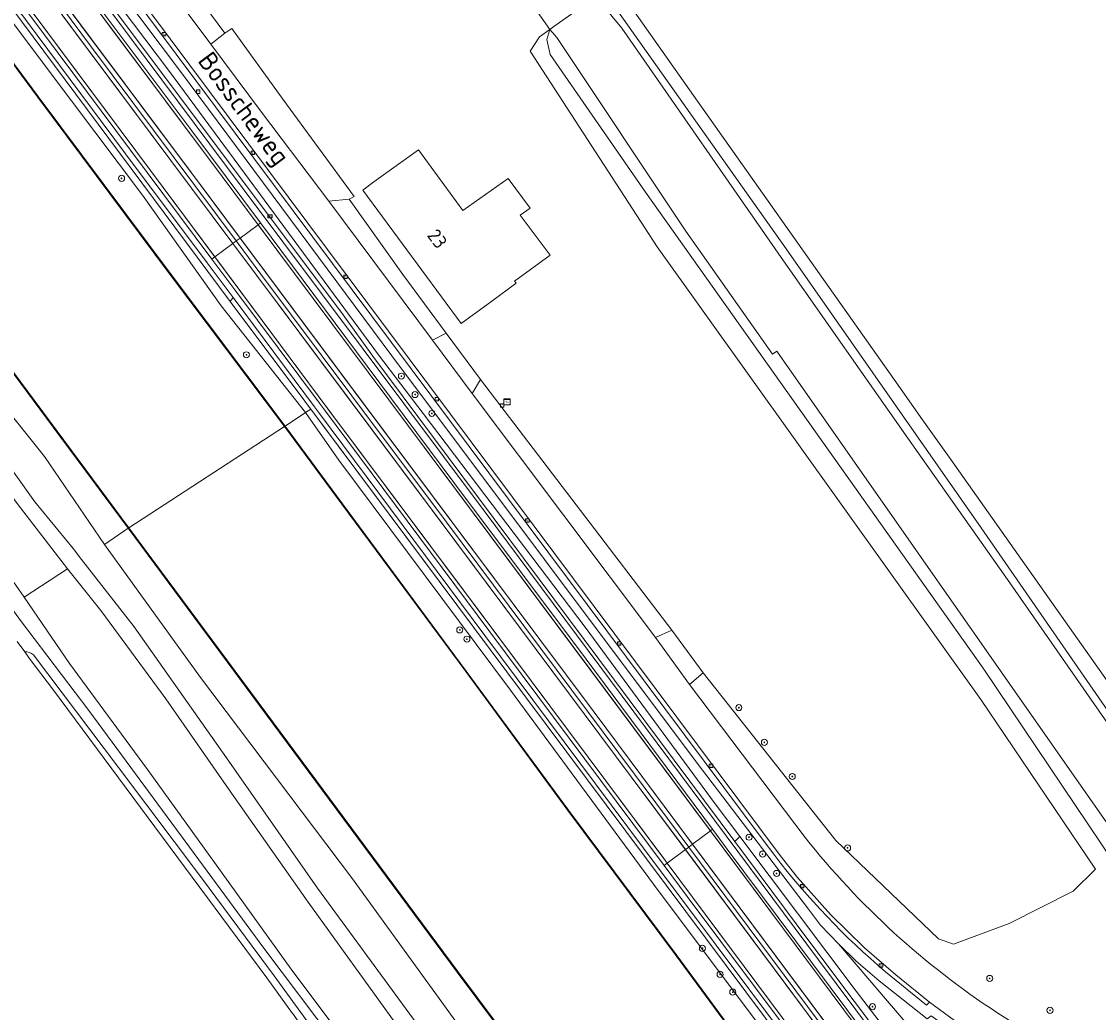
# Model space of a CAD drawing. Header units: metres. Extents: x 168032 to 180145, y 382923 to 399665.
# Tile 260 of 293: x 169829 to 169971, y 397261 to 397392. Entities that reach past the tile are written whole.
import ezdxf
from ezdxf.enums import TextEntityAlignment as Align

# ---------------------------------------------------------------- set-up
doc = ezdxf.new("R2010")
doc.units = ezdxf.units.M
doc.linetypes.add('VW-3-3_STREEP', pattern=[6, 3, -3])
doc.layers.get('0').update_dxf_attribs({"color": 8, "lineweight": 18})
for name, color, linetype, lineweight in [('B-WE-GK-BESCHOEIING-G', 8, 'GK-BESCHOEIING', 18), ('B-WE-GK-BESCHOEIING_DAMWAND-G', 8, 'GK-BESCHOEIING', 18), ('B-WE-GK-KADEMUUR-GV', 8, 'Continuous', 18), ('B-WE-GR-BEPLANTING_CULTUUR_VASTE PLANTENVAK-GV', 8, 'Continuous', 18), ('B-WE-GR-BOOM-S', 8, 'Continuous', 18), ('B-WE-GR-BOS_LOOF-GV', 8, 'Continuous', 18), ('B-WE-GR-BOUWLAND-GV', 8, 'Continuous', 18), ('B-WE-GR-GRAS-GV', 8, 'Continuous', 18), ('B-WE-GR-GROENVOORZIENING-GV', 8, 'Continuous', 18), ('B-WE-GR-HAAG-G', 8, 'GR-HAAG1', 18), ('B-WE-GW-TALUD_KRUIN-G', 8, 'Continuous', 18), ('B-WE-IE-MEUBILAIR_WEGMEUBILAIR-G', 8, 'Continuous', 18), ('B-WE-IE-MEUBILAIR_WEGMEUBILAIR_PAAL-S', 8, 'Continuous', 18), ('B-WE-IE-TERREINAFSCHEIDING_KUNSTMATIG_MUUR-GV', 8, 'Continuous', 18), ('B-WE-KW-KUNSTWERK_DEK-GV', 8, 'Continuous', 18), ('B-WE-OG-BEBOUWING-GV', 8, 'Continuous', 18), ('B-WE-OG-BEBOUWING-T18', 8, 'Continuous', 18), ('B-WE-OG-TERREIN_ERF-GV', 8, 'Continuous', 18), ('B-WE-OG-TOPOGRAFIE-T18', 8, 'Continuous', 18), ('B-WE-OG-WATER-GV', 8, 'Continuous', 18), ('B-WE-OG-WATER_RIVIER-GV', 8, 'Continuous', 18), ('B-WE-OG-WATER_SLOOT-GV', 8, 'Continuous', 18), ('B-WE-OG-WEG-GV', 8, 'Continuous', 18), ('B-WE-RI-GWA_KOLK-S', 8, 'Continuous', 18), ('B-WE-RI-GWA_RIOOLPUT-S', 8, 'Continuous', 18), ('B-WE-RI-TERREINKAST-S', 8, 'Continuous', 18), ('B-WE-VH-VERHARDING_ASFALT-GV', 8, 'Continuous', 18), ('B-WE-VH-VERHARDING_BETONSTRAATSTEEN-GV', 8, 'Continuous', 18), ('B-WE-VH-VERHARDING_FUNDERING_ZAND-GV', 8, 'Continuous', 18), ('B-WE-VH-VERHARDING_GRASBETONSTEEN-GV', 8, 'Continuous', 18), ('B-WE-VW-MARKERING_LANGS_STREEP_33-G', 8, 'VW-3-3_STREEP', 13), ('B-WE-VW-MARKERING_LANGS_STREEP_DOORGETROKKEN_3X015-G', 8, 'Continuous', 13), ('B-WE-VW-MARKERING_PICTOGRAM-G', 8, 'Continuous', 18)]:
    doc.layers.add(name, color=color, linetype=linetype, lineweight=lineweight)
doc.styles.add('NLCS-ISO', font='NLCS-ISO.ttf')
doc.styles.add('NLCS-ISO-M200-T18', font='NLCS-ISO.ttf', dxfattribs={"height": 0.36})
doc.linetypes.add('GK-BESCHOEIING', pattern='A,30,-5,[1,NLCS.SHX,S=1,R=0,X=0,Y=0],-5', length=40)
doc.linetypes.add('GR-HAAG1', pattern='A,6,[176,NLCS.SHX,S=0.125,R=0,X=0,Y=0],-2', length=8)

# ---------------------------------------------------------------- blocks, each defined once
blk = doc.blocks.new('SRI-TERREINKAST-SO')
at = {"color": 0, "linetype": 'ByBlock', "lineweight": 18}
for points in [[(-2, 2), (2, 2), (2, 1.68), (-2, 1.68)], [(-2, 1.52), (2, 1.52), (2, -2), (-2, -2)]]:
    blk.add_lwpolyline(points, close=True, dxfattribs=at)
at = {"color": 0, "linetype": 'ByBlock', "lineweight": 18, "style": 'NLCS-ISO'}
blk.add_text('rio', height=1.5, dxfattribs=at).set_placement((0, 0), align=Align.MIDDLE_CENTER)
blk = doc.blocks.new('SIE-WEG_PAAL_HECTOMETERPAAL-SO')
at = {"color": 0, "linetype": 'ByBlock', "lineweight": 18}
blk.add_lwpolyline([(-1.44375, -0.94375), (1.44375, -0.94375), (1.44375, 0.94375), (-1.44375, 0.94375)], close=True, dxfattribs=at)
at = {"color": 0, "linetype": 'ByBlock', "lineweight": 18, "style": 'NLCS-ISO'}
blk.add_text('hm', height=1.5, dxfattribs=at).set_placement((0, 0), align=Align.MIDDLE_CENTER)
at = {"style": 'NLCS-ISO'}
blk.add_attdef('WAARDE', (2.13125, -1.69375), '', height=1.5, dxfattribs=at)
blk = doc.blocks.new('SRI-KOLK-SO')
at = {"color": 0, "linetype": 'ByBlock', "lineweight": 18}
blk.add_lwpolyline([(-1.125, -1.125), (1.125, -1.125), (1.125, 1.125), (-1.125, 1.125)], close=True, dxfattribs=at)
at = {"color": 0, "linetype": 'ByBlock', "lineweight": 18, "style": 'NLCS-ISO'}
blk.add_text('k', height=1.5, dxfattribs=at).set_placement((0, 0), align=Align.MIDDLE_CENTER)
blk = doc.blocks.new('SRI-PUT_INSPECTIEPUT_RIOOLPUT-SO')
at = {"color": 0, "linetype": 'ByBlock', "lineweight": 18}
blk.add_lwpolyline([(-1.12, -1.12), (1.12, -1.12), (1.12, 1.12), (-1.12, 1.12)], close=True, dxfattribs=at)
at = {"color": 0, "linetype": 'ByBlock', "lineweight": 18, "style": 'NLCS-ISO'}
blk.add_text('r', height=1.5, dxfattribs=at).set_placement((0, 0.28), align=Align.MIDDLE_CENTER)
blk = doc.blocks.new('SGR-BOOM_01-SO')
at = {"linetype": 'ByBlock', "lineweight": 18}
h = blk.add_hatch(color=0, dxfattribs=at)
h.dxf.hatch_style = 1
edge = h.paths.add_edge_path()
edge.add_arc((0, 0), 0.25, 0, 360)
at = {"color": 0, "linetype": 'ByBlock', "lineweight": 18}
for radius in [2, 0.25]:
    blk.add_circle((0, 0), radius, dxfattribs=at)

msp = doc.modelspace()

# ---------------------------------------------------------------- linework, layer by layer
at = {"layer": 'B-WE-GK-BESCHOEIING-G', "flags": 128}
msp.add_lwpolyline([(170761.256, 396242.915), (170742.784, 396266.373), (170697.188, 396324.768), (170687.82, 396336.027), (170681.177, 396343.274), (170613.925, 396411.776), (170546.045, 396480.646), (170526.631, 396501.45), (170515.036, 396515.55), (170483.837, 396556.222), (170424.613, 396634.814), (170399.351, 396668.417), (170368.538, 396713.447), (170311.459, 396795.478), (170257.694, 396873.505), (170202.804, 396954.066), (170196.64, 396963.095), (170194.348, 396966.453), (170148.93, 397032.986), (170093.519, 397112.891), (170037.638, 397192.649), (169983.436, 397270.32), (169928.976, 397348.243)], dxfattribs=at)
at = {"layer": 'B-WE-GK-BESCHOEIING_DAMWAND-G', "flags": 128}
for points in [[(169638.37, 397641.729), (169658.733, 397614.351), (169680.825, 397584.766), (169702.843, 397554.926), (169730.758, 397517.612), (169754.97, 397484.883), (169779.341, 397452.045), (169804.395, 397418.286), (169831.302, 397381.879), (169848.598, 397358.696), (169863.92, 397338.299)], [(169863.945, 397338.265), (169871.5, 397328.05), (169887.873, 397305.93), (169901.371, 397287.543), (169915.621, 397268.462), (169932.038, 397246.129), (169949.437, 397223.118), (169967.104, 397199.21), (169989.163, 397169.273), (169999.953, 397154.844), (170006.469, 397146.13), (170022.868, 397124.107), (170039.689, 397101.34), (170056.417, 397078.878), (170076.144, 397052.333), (170089.874, 397034.043)]]:
    msp.add_lwpolyline(points, dxfattribs=at)
at = {"layer": 'B-WE-GK-KADEMUUR-GV', "flags": 128}
for points in [[(169843.314, 397324.905), (169818.634, 397358.134), (169804.231, 397377.498), (169803.435, 397378.571), (169803.355, 397378.511), (169803.526, 397378.281), (169804.151, 397377.438), (169818.554, 397358.074), (169834.185, 397337.008), (169843.233, 397324.847)], [(170006.889, 397104.658), (170006.393, 397105.316), (170001.68, 397111.607), (170000, 397113.883), (169980.784, 397139.89), (169947.403, 397184.712), (169927.117, 397212.147), (169899.536, 397249.18), (169886.802, 397266.219), (169862.433, 397299.101), (169843.314, 397324.905), (169843.233, 397324.847), (169862.353, 397299.041), (169886.722, 397266.159), (169899.456, 397249.12), (169927.037, 397212.087), (169947.323, 397184.652), (169980.704, 397139.83), (170000, 397113.719), (170001.6, 397111.547), (170005.733, 397106.032), (170006.57, 397104.916), (170006.809, 397104.598)]]:
    msp.add_lwpolyline(points, close=True, dxfattribs=at)
at = {"layer": 'B-WE-GR-BEPLANTING_CULTUUR_VASTE PLANTENVAK-GV', "flags": 128}
for points in [[(169907.2, 397394.263), (169930.2, 397361.779), (169955.942, 397324.901), (169974.267, 397298.427)], [(169980.972, 397292.819), (169951.937, 397333.923), (169948.219, 397339.186), (169944.479, 397344.48), (169917.952, 397382.034), (169909.292, 397394.293)]]:
    msp.add_lwpolyline(points, dxfattribs=at)
at = {"layer": 'B-WE-GR-BOS_LOOF-GV', "flags": 128}
for points in [[(169972.958, 397143.964), (169948.967, 397177.131), (169932.319, 397199.426), (169915.387, 397221.342), (169893.953, 397249.388), (169872.861, 397278.496), (169852.799, 397305.086), (169840.105, 397322.683), (169832.187, 397334.306), (169822.242, 397346.669), (169812.391, 397359.466), (169799.619, 397376.308), (169789.123, 397390.734), (169776.57, 397407.938)], [(169783.34, 397393.889), (169791.224, 397383.877), (169797.645, 397375.421), (169806.088, 397363.757), (169813.339, 397353.63), (169820.126, 397343.615), (169825.378, 397335.993), (169830.908, 397328.345), (169835.981, 397322.141), (169837.076, 397320.714), (169843.999, 397311.786), (169856.212, 397294.47), (169868.26, 397277.273), (169880.439, 397260.619), (169892.087, 397244.72), (169900.692, 397233.482), (169910.728, 397221.423), (169922.438, 397205.993), (169934.25, 397189.656), (169945.963, 397173.907), (169958.887, 397156.738), (169970.896, 397141.161), (169983.419, 397124.041)], [(169974.867, 397131.32), (169964.124, 397145.988), (169949.577, 397165.367), (169939.487, 397178.975), (169929.791, 397192.411), (169918.981, 397207.039), (169909.278, 397219.504), (169898.042, 397233.668), (169887.837, 397246.746), (169878.494, 397259.467), (169867.011, 397275.384), (169856.883, 397289.828), (169848.199, 397302.296), (169839.606, 397313.954), (169835.207, 397319.485), (169829.463, 397315.733), (169835.454, 397306.977), (169845.763, 397292.961), (169855.41, 397279.564), (169864.977, 397266.261), (169876.71, 397250.646), (169886.463, 397237.465), (169905.406, 397213.062), (169907.091, 397210.498)]]:
    msp.add_lwpolyline(points, dxfattribs=at)
at = {"layer": 'B-WE-GR-BOUWLAND-GV', "flags": 128}
msp.add_lwpolyline([(169909.292, 397394.293), (169917.952, 397382.034), (169944.479, 397344.48), (169948.219, 397339.186), (169951.937, 397333.923), (169980.972, 397292.819)], dxfattribs=at)
at = {"layer": 'B-WE-GR-GRAS-GV', "flags": 128}
for points in [[(169821.359, 397400.456), (169835.756, 397381.339), (169845.133, 397368.891), (169855.529, 397354.226), (169866.651, 397340.133), (169867.361, 397340.577), (169866.576, 397341.628), (169856.727, 397354.832), (169834.884, 397384.112), (169794.857, 397437.908)], [(169804.435, 397418.316), (169831.342, 397381.909), (169848.638, 397358.726), (169863.96, 397338.329), (169866.651, 397340.133), (169855.529, 397354.226), (169845.133, 397368.891), (169835.756, 397381.339), (169821.359, 397400.456)], [(169977.888, 397192.504), (169937.98, 397245.99), (169893.279, 397305.866), (169867.361, 397340.577), (169866.651, 397340.133), (169871.069, 397333.825), (169893.746, 397303.433), (169913.261, 397276.943), (169934.331, 397248.872), (169948.581, 397229.935), (169968.519, 397203.208), (169987.821, 397177.508)], [(169987.821, 397177.508), (169968.519, 397203.208), (169948.581, 397229.935), (169934.331, 397248.872), (169913.261, 397276.943), (169893.746, 397303.433), (169871.069, 397333.825), (169866.651, 397340.133), (169863.96, 397338.329), (169871.54, 397328.08), (169887.913, 397305.96), (169901.411, 397287.573), (169915.661, 397268.492), (169932.078, 397246.159), (169949.477, 397223.148), (169967.144, 397199.24), (169989.203, 397169.303)], [(169824.241, 397214.907), (169853.015, 397234.651), (169873.751, 397247.682), (169874.014, 397248.168), (169873.635, 397248.76), (169870.701, 397252.8), (169870.087, 397253.644), (169866.142, 397259.073), (169866.117, 397259.109), (169865.828, 397259.506), (169865.767, 397259.59), (169865.444, 397260.034), (169865.266, 397260.279), (169865.069, 397260.55), (169864.958, 397260.703), (169861.544, 397265.402), (169847.759, 397284.003), (169833.366, 397303.423), (169830.138, 397307.683), (169829.553, 397308.486), (169828.553, 397309.856)]]:
    msp.add_lwpolyline(points, dxfattribs=at)
at = {"layer": 'B-WE-GR-GROENVOORZIENING-GV', "flags": 128}
msp.add_lwpolyline([(169761.538, 397429.679), (169766.965, 397422.275), (169776.57, 397407.938), (169789.123, 397390.734), (169799.619, 397376.308), (169812.391, 397359.466), (169822.242, 397346.669), (169832.187, 397334.306), (169840.105, 397322.683), (169843.233, 397324.847), (169834.185, 397337.008), (169818.554, 397358.074), (169804.151, 397377.438), (169803.291, 397376.063), (169803.211, 397376.003), (169797.341, 397383.714), (169797.421, 397383.774), (169799.01, 397384.415), (169793.026, 397392.454), (169771.42, 397421.601), (169764.026, 397431.517)], close=True, dxfattribs=at)
for points in [[(169771.044, 397394.862), (169781.098, 397381.691), (169790.863, 397369.012), (169797.594, 397359.291), (169803.326, 397350.928), (169810.32, 397341.582), (169819.46, 397329.383), (169828.374, 397317.325), (169829.463, 397315.733), (169835.207, 397319.485), (169828.556, 397328.108), (169818.741, 397341.594), (169806.408, 397359.176), (169793.893, 397376.507), (169781.205, 397393.027)], [(169980.704, 397139.83), (169947.323, 397184.652), (169927.037, 397212.087), (169899.456, 397249.12), (169886.722, 397266.159), (169862.353, 397299.041), (169843.233, 397324.847), (169840.105, 397322.683), (169852.799, 397305.086), (169872.861, 397278.496), (169893.953, 397249.388), (169915.387, 397221.342), (169932.319, 397199.426), (169948.967, 397177.131), (169972.958, 397143.964)]]:
    msp.add_lwpolyline(points, dxfattribs=at)
at = {"layer": 'B-WE-GR-HAAG-G', "flags": 128}
for points in [[(169933.128, 397274.471), (169918.417, 397293.8), (169878.056, 397347.645), (169850.132, 397385.222), (169841.947, 397396.152), (169841.203, 397397.145), (169837.208, 397402.481), (169812.965, 397434.856), (169785.938, 397471.114), (169780.386, 397478.582), (169761.541, 397503.926), (169716.21, 397564.333), (169695.843, 397591.648), (169693.221, 397595.175), (169684.032, 397607.536), (169674.614, 397620.206), (169657.001, 397643.909), (169640.974, 397665.573), (169627.988, 397683.156), (169617.238, 397698.189), (169600.871, 397721.128), (169586.028, 397742.235), (169576.072, 397756.833), (169572.977, 397761.371), (169564.864, 397773.598), (169560.898, 397779.574)], [(169933.128, 397274.471), (169918.417, 397293.8), (169878.056, 397347.645), (169850.132, 397385.222), (169841.947, 397396.152), (169841.203, 397397.145), (169837.208, 397402.481), (169812.965, 397434.856), (169785.938, 397471.114), (169780.386, 397478.582), (169761.541, 397503.926), (169716.21, 397564.333), (169695.843, 397591.648), (169693.221, 397595.175), (169684.032, 397607.536), (169674.614, 397620.206), (169657.001, 397643.909), (169640.974, 397665.573), (169627.988, 397683.156), (169617.238, 397698.189), (169600.871, 397721.128), (169586.028, 397742.235), (169576.072, 397756.833)]]:
    msp.add_lwpolyline(points, dxfattribs=at)
at = {"layer": 'B-WE-GW-TALUD_KRUIN-G', "flags": 128}
for points in [[(169866.651, 397340.133), (169855.529, 397354.226), (169845.133, 397368.891), (169835.756, 397381.339), (169821.359, 397400.456), (169807.491, 397419.372), (169792.537, 397439.564), (169776.727, 397460.25), (169760.629, 397481.874), (169747.256, 397499.787), (169733.723, 397518.097), (169720.217, 397536.437), (169698.113, 397565.863), (169674.879, 397597.08), (169658.455, 397619.631), (169640.852, 397643.789)], [(169761.538, 397429.679), (169766.965, 397422.275), (169776.57, 397407.938), (169789.123, 397390.734), (169799.619, 397376.308), (169812.391, 397359.466), (169822.242, 397346.669), (169832.187, 397334.306), (169840.105, 397322.683)], [(170093.6, 397036.563), (170078.358, 397056.359), (170060.473, 397079.906), (170041.884, 397104.884), (170024.952, 397127.842), (170007.893, 397150.818), (170000, 397161.313), (169987.821, 397177.508), (169968.519, 397203.208), (169948.581, 397229.935), (169934.331, 397248.872), (169913.261, 397276.943), (169893.746, 397303.433), (169871.069, 397333.825), (169866.651, 397340.133)], [(169840.105, 397322.683), (169852.799, 397305.086), (169872.861, 397278.496), (169893.953, 397249.388), (169915.387, 397221.342), (169932.319, 397199.426), (169948.967, 397177.131), (169972.958, 397143.964), (169989.491, 397120.719), (170000, 397106.858), (170003.882, 397101.738), (170033.767, 397062.188), (170060.132, 397027.772), (170067.533, 397018.269)]]:
    msp.add_lwpolyline(points, dxfattribs=at)
at = {"layer": 'B-WE-IE-MEUBILAIR_WEGMEUBILAIR-G', "flags": 128}
for points in [[(169559.138, 397772.225), (169560.295, 397770.672), (169665.555, 397629.342), (169682.596, 397606.468), (169691.617, 397594.357), (169698.142, 397585.599), (169727.826, 397545.697), (169758.322, 397504.839), (169778.553, 397477.77), (169793.482, 397457.794), (169827.648, 397411.85), (169839.566, 397395.919), (169839.721, 397395.712), (169871.625, 397353.068), (169875.574, 397347.592), (169923.392, 397283.411), (169933.178, 397270.277), (169957.004, 397238.582)], [(169977.888, 397192.504), (169937.98, 397245.99), (169893.279, 397305.866), (169866.576, 397341.628), (169856.727, 397354.832), (169834.884, 397384.112), (169794.857, 397437.908), (169764.916, 397477.898), (169760.956, 397483.187), (169705.109, 397558.343), (169676.296, 397596.811), (169673.925, 397600.011), (169652.218, 397629.299), (169626.568, 397663.655), (169624.265, 397666.74), (169597.154, 397703.201)]]:
    msp.add_lwpolyline(points, dxfattribs=at)
at = {"layer": 'B-WE-IE-TERREINAFSCHEIDING_KUNSTMATIG_MUUR-GV', "flags": 128}
msp.add_lwpolyline([(169638.388, 397641.789), (169638.31, 397641.725), (169658.693, 397614.321), (169680.785, 397584.736), (169702.803, 397554.896), (169730.718, 397517.582), (169754.93, 397484.853), (169779.301, 397452.015), (169804.355, 397418.256), (169831.262, 397381.849), (169848.558, 397358.666), (169863.88, 397338.269), (169863.96, 397338.329), (169848.638, 397358.726), (169831.342, 397381.909), (169804.435, 397418.316), (169779.381, 397452.075), (169755.01, 397484.913), (169730.798, 397517.642), (169702.883, 397554.956), (169680.865, 397584.796), (169658.773, 397614.381)], close=True, dxfattribs=at)
msp.add_lwpolyline([(169989.203, 397169.303), (169967.144, 397199.24), (169949.477, 397223.148), (169932.078, 397246.159), (169915.661, 397268.492), (169901.411, 397287.573), (169887.913, 397305.96), (169871.54, 397328.08), (169863.96, 397338.329), (169863.88, 397338.269), (169871.46, 397328.02), (169887.833, 397305.9), (169901.331, 397287.513), (169915.581, 397268.432), (169931.998, 397246.099), (169949.397, 397223.088), (169967.064, 397199.18), (169989.123, 397169.243)], dxfattribs=at)
at = {"layer": 'B-WE-KW-KUNSTWERK_DEK-GV', "flags": 128}
msp.add_lwpolyline([(169904.429, 397394.639), (169904.834, 397394.924), (169902.546, 397398.175), (169902.26, 397397.974), (169897.278, 397394.468), (169896.648, 397394.025), (169898.936, 397390.774), (169899.497, 397391.169)], close=True, dxfattribs=at)
at = {"layer": 'B-WE-OG-BEBOUWING-GV', "flags": 128}
msp.add_lwpolyline([(169895.039, 397366.208), (169896.335, 397367.166), (169893.432, 397371.093), (169887.442, 397366.854), (169881.617, 397374.867), (169875.71, 397370.63), (169874.231, 397369.53), (169887.251, 397351.89), (169891.272, 397354.86), (169894.498, 397357.243), (169894.297, 397357.515), (169899.02, 397360.923)], close=True, dxfattribs=at)
at = {"layer": 'B-WE-OG-TERREIN_ERF-GV', "flags": 128}
msp.add_lwpolyline([(169850.59, 397397.635), (169855.993, 397390.299), (169856.908, 397390.89), (169863.671, 397381.566), (169873.076, 397368.708), (169872.44, 397368.329), (169879.523, 397358.395), (169885.26, 397350.648), (169889.813, 397344.492), (169915.096, 397311.369), (169919.24, 397305.723), (169936.742, 397283.541), (169950.3, 397270.542), (169952.324, 397269.867), (169959.666, 397272.606), (169968.12, 397276.852), (169971.056, 397279.75), (169955.936, 397302.213), (169913.134, 397362.031), (169896.338, 397387.895), (169897.608, 397389.8), (169898.936, 397390.774), (169896.648, 397394.025)], dxfattribs=at)
msp.add_lwpolyline([(169895.039, 397366.208), (169899.02, 397360.923), (169894.297, 397357.515), (169894.498, 397357.243), (169891.272, 397354.86), (169887.251, 397351.89), (169874.231, 397369.53), (169875.71, 397370.63), (169881.617, 397374.867), (169887.442, 397366.854), (169893.432, 397371.093), (169896.335, 397367.166)], close=True, dxfattribs=at)
at = {"layer": 'B-WE-OG-WATER-GV', "flags": 128}
for points in [[(169793.106, 397392.514), (169799.09, 397384.475), (169800.079, 397383.148), (169799.999, 397383.088), (169799.731, 397383.447), (169798.43, 397382.449), (169802.291, 397377.376), (169803.526, 397378.281), (169803.355, 397378.511), (169803.435, 397378.571), (169804.231, 397377.498), (169818.634, 397358.134), (169843.314, 397324.905), (169863.88, 397338.269), (169848.558, 397358.666), (169831.262, 397381.849), (169804.355, 397418.256)], [(169905.957, 397209.107), (169904.852, 397210.689), (169903.069, 397213.047), (169881.11, 397242.389), (169870.455, 397257.007), (169861.167, 397269.312), (169850.253, 397284.169), (169838.01, 397300.734), (169828.989, 397312.629), (169823.595, 397320.071), (169815.086, 397331.564), (169809.516, 397339.033), (169802.222, 397348.542), (169793.676, 397359.944), (169785.776, 397370.704), (169778.636, 397380.15), (169771.142, 397389.891), (169763.713, 397400.153)], [(169989.123, 397169.243), (169967.064, 397199.18), (169949.397, 397223.088), (169931.998, 397246.099), (169915.581, 397268.432), (169901.331, 397287.513), (169887.833, 397305.9), (169871.46, 397328.02), (169863.88, 397338.269), (169843.314, 397324.905), (169862.433, 397299.101), (169886.802, 397266.219), (169899.536, 397249.18), (169927.117, 397212.147), (169947.403, 397184.712), (169980.784, 397139.89)], [(169828.553, 397309.856), (169829.553, 397308.486)], [(169830.714, 397308.11), (169841.942, 397293.189), (169852.941, 397278.609), (169862.51, 397265.673), (169870.496, 397254.709), (169874.503, 397248.422)]]:
    msp.add_lwpolyline(points, dxfattribs=at)
at = {"layer": 'B-WE-OG-WATER-GV'}
msp.add_lwpolyline([(169829.553, 397308.486, -0.2252007), (169830.714, 397308.11)], format="xyb", dxfattribs=at)
at = {"layer": 'B-WE-OG-WATER_RIVIER-GV', "flags": 128}
for points in [[(169979.232, 397289.647), (169959.767, 397317.641), (169946.273, 397336.73), (169929.817, 397360.185), (169908.452, 397390.945), (169905.936, 397394.053), (169904.834, 397394.924), (169902.546, 397398.175), (169902.373, 397399.286), (169859.957, 397459.433), (169842.82, 397483.945), (169836.787, 397492.776), (169835.149, 397494.016), (169832.52, 397497.513), (169814.945, 397523.63), (169797.636, 397545.699), (169796.25, 397548.428), (169772.571, 397585.25), (169743.068, 397627.069), (169742.089, 397628.555), (169740.163, 397631.619), (169739.347, 397633.056), (169725.157, 397654.057), (169702.709, 397688.068)], [(169896.648, 397394.025), (169898.936, 397390.774), (169899.882, 397389.696), (169916.923, 397364.109), (169928.401, 397347.843), (169928.976, 397348.243), (169983.436, 397270.32)]]:
    msp.add_lwpolyline(points, dxfattribs=at)
at = {"layer": 'B-WE-OG-WATER_SLOOT-GV', "flags": 128}
for points in [[(169763.713, 397400.153), (169771.142, 397389.891), (169778.636, 397380.15), (169785.776, 397370.704), (169793.676, 397359.944), (169802.222, 397348.542), (169809.516, 397339.033), (169815.086, 397331.564), (169823.595, 397320.071), (169828.989, 397312.629), (169838.01, 397300.734), (169850.253, 397284.169), (169861.167, 397269.312), (169870.455, 397257.007), (169881.11, 397242.389), (169903.069, 397213.047), (169904.852, 397210.689), (169905.957, 397209.107)], [(169907.091, 397210.498), (169905.406, 397213.062), (169886.463, 397237.465), (169876.71, 397250.646), (169864.977, 397266.261), (169855.41, 397279.564), (169845.763, 397292.961), (169835.454, 397306.977), (169829.463, 397315.733), (169828.374, 397317.325), (169819.46, 397329.383), (169810.32, 397341.582), (169803.326, 397350.928), (169797.594, 397359.291), (169790.863, 397369.012), (169781.098, 397381.691), (169771.044, 397394.862)], [(169829.553, 397308.486), (169830.138, 397307.683), (169833.366, 397303.423), (169847.759, 397284.003), (169861.544, 397265.402), (169864.958, 397260.703), (169865.069, 397260.55), (169865.266, 397260.279), (169865.444, 397260.034), (169865.767, 397259.59), (169865.828, 397259.506), (169866.117, 397259.109), (169866.142, 397259.073), (169870.087, 397253.644), (169870.701, 397252.8), (169873.635, 397248.76), (169874.014, 397248.168), (169874.425, 397247.526)], [(169874.503, 397248.422), (169870.496, 397254.709), (169862.51, 397265.673), (169852.941, 397278.609), (169841.942, 397293.189), (169830.714, 397308.11)]]:
    msp.add_lwpolyline(points, dxfattribs=at)
for points in [[(169986.231, 397281.33), (169974.267, 397298.427), (169955.942, 397324.901), (169930.2, 397361.779), (169907.2, 397394.263), (169906.177, 397394.911), (169904.834, 397394.924), (169905.936, 397394.053), (169908.452, 397390.945), (169929.817, 397360.185), (169946.273, 397336.73), (169959.767, 397317.641), (169979.232, 397289.647), (169989.549, 397274.982), (169988.354, 397274.069), (170042.533, 397196.271), (170098.071, 397116.262), (170153.335, 397036.709), (170199.341, 396969.623), (170199.883, 396969.99), (170200.408, 396974.219), (170186.529, 396993.968), (170086.621, 397137.36)], [(169928.976, 397348.243), (169928.401, 397347.843), (169916.923, 397364.109), (169899.882, 397389.696), (169898.936, 397390.774), (169898.574, 397389.469), (169898.981, 397387.486), (169911.598, 397369.276), (169956.295, 397306.226), (169973.562, 397280.53), (170167.705, 397000), (170188.345, 396969.551), (170190.152, 396967.528), (170194.166, 396966.338), (170194.348, 396966.453), (170148.93, 397032.986), (170093.519, 397112.891), (170037.638, 397192.649), (169983.436, 397270.32)]]:
    msp.add_lwpolyline(points, close=True, dxfattribs=at)
at = {"layer": 'B-WE-OG-WATER_SLOOT-GV'}
msp.add_lwpolyline([(169830.714, 397308.11, 0.2252007), (169829.553, 397308.486)], format="xyb", dxfattribs=at)
at = {"layer": 'B-WE-OG-WEG-GV', "flags": 128}
for points in [[(169928.685, 397281.569), (169927.153, 397283.62), (169704.62, 397581.641), (169684.716, 397608.381), (169653.096, 397650.862), (169625.103, 397689.098), (169602.287, 397721.154), (169582.395, 397749.572), (169557.957, 397785.384), (169558.394, 397785.691), (169551.988, 397795.366), (169548.613, 397800.463)], [(169977.409, 397218.068), (169950.837, 397253.811), (169937.095, 397269.9), (169934.705, 397272.383), (169933.128, 397274.471), (169918.417, 397293.8), (169878.056, 397347.645), (169850.132, 397385.222), (169841.947, 397396.152), (169841.203, 397397.145), (169840.252, 397396.433), (169840.656, 397395.897), (169848.707, 397385.218), (169876.327, 397347.743), (169882.218, 397339.987), (169903.627, 397311.752), (169920.796, 397288.413), (169924.057, 397284.085), (169939.459, 397263.64), (169966.418, 397228.485), (169991.076, 397194.742)], [(169841.947, 397396.152), (169850.132, 397385.222), (169878.056, 397347.645), (169918.417, 397293.8), (169933.128, 397274.471), (169934.705, 397272.383), (169937.095, 397269.9), (169939.417, 397267.638), (169942.492, 397265.004), (169948.822, 397259.968), (169949.372, 397260.368), (169954.644, 397256.598), (169962.218, 397251.786), (169967.139, 397248.542), (169970.366, 397246.313), (169972.145, 397244.964)], [(169898.936, 397390.774), (169897.608, 397389.8), (169896.338, 397387.895), (169913.134, 397362.031), (169955.936, 397302.213), (169971.056, 397279.75), (169968.12, 397276.852), (169959.666, 397272.606), (169952.324, 397269.867), (169950.3, 397270.542), (169936.742, 397283.541), (169919.24, 397305.723), (169917.402, 397304.192), (169932.702, 397283.959)], [(170308.804, 396791.764), (170307.03, 396792.75), (170307.248, 396793.201), (170300.015, 396797.662), (170190.816, 396955), (170195.93, 396958.546), (170196.229, 396961.525), (170196.367, 396962.907), (170196.64, 396963.095), (170194.348, 396966.453), (170194.166, 396966.338), (170190.152, 396967.528), (170188.345, 396969.551), (170167.705, 397000), (169973.562, 397280.53), (169956.295, 397306.226), (169911.598, 397369.276), (169898.981, 397387.486), (169898.574, 397389.469), (169898.936, 397390.774)], [(169972.145, 397244.964), (169970.366, 397246.313), (169967.139, 397248.542), (169962.218, 397251.786), (169954.644, 397256.598), (169949.372, 397260.368), (169948.822, 397259.968), (169942.492, 397265.004), (169939.417, 397267.638), (169937.095, 397269.9), (169950.837, 397253.811), (169977.409, 397218.068)], [(169949.114, 397262.186), (169948.724, 397261.773), (169943.332, 397266.202)], [(169967.527, 397249.963), (169955.805, 397257.474), (169952.416, 397259.768), (169949.114, 397262.186)], [(169958.037, 397260.824), (169969.492, 397253.56)]]:
    msp.add_lwpolyline(points, dxfattribs=at)
for points in [[(169765.377, 397478.28), (169764.916, 397477.898), (169794.857, 397437.908), (169834.884, 397384.112), (169856.727, 397354.832), (169857.096, 397355.321), (169856.957, 397355.507), (169853.651, 397359.936), (169842.887, 397374.353), (169817.934, 397407.833), (169793.855, 397440.093), (169788.732, 397446.957)], [(169924.057, 397284.085), (169923.392, 397283.411), (169875.574, 397347.592), (169871.625, 397353.068), (169839.721, 397395.712), (169839.566, 397395.919), (169839.135, 397395.597), (169858.308, 397369.875), (169890.274, 397327.118), (169934.445, 397267.8), (169976.385, 397211.615), (169980.998, 397205.422), (170027.019, 397143.644), (170059.477, 397100.24), (170096.037, 397051.238), (170146.171, 396984.148), (170147.71, 396985.332), (170119.644, 397023.488), (170094.432, 397057.194), (170046.554, 397119.924), (169991.076, 397194.742), (169966.418, 397228.485), (169939.459, 397263.64)], [(169840.252, 397396.433), (169839.566, 397395.919), (169839.721, 397395.712), (169871.625, 397353.068), (169875.574, 397347.592), (169923.392, 397283.411), (169924.057, 397284.085), (169920.796, 397288.413), (169903.627, 397311.752), (169882.218, 397339.987), (169876.327, 397347.743), (169848.707, 397385.218), (169840.656, 397395.897)], [(169855.993, 397390.299), (169854.172, 397388.819), (169860.868, 397379.855), (169869.763, 397368.09), (169872.44, 397368.329), (169873.076, 397368.708), (169863.671, 397381.566), (169856.908, 397390.89)], [(169857.096, 397355.321), (169856.727, 397354.832), (169866.576, 397341.628), (169867.361, 397340.577), (169893.279, 397305.866), (169937.98, 397245.99), (169977.888, 397192.504), (169999.218, 397163.927), (169999.757, 397164.125), (169984.508, 397184.593), (169973.261, 397199.669), (169943.048, 397240.165), (169916.473, 397275.672), (169913.415, 397279.771), (169890.381, 397310.654), (169868.531, 397340.006), (169867.865, 397340.897)], [(169889.813, 397344.492), (169888.674, 397342.63), (169912.904, 397310.397), (169915.096, 397311.369)]]:
    msp.add_lwpolyline(points, close=True, dxfattribs=at)
at = {"layer": 'B-WE-OG-WEG-GV'}
for points in [[(169932.702, 397283.959, 0.0809481), (169958.037, 397260.824)], [(169943.332, 397266.202, -0.0536481), (169928.685, 397281.569)]]:
    msp.add_lwpolyline(points, format="xyb", dxfattribs=at)
at = {"layer": 'B-WE-VH-VERHARDING_ASFALT-GV', "flags": 128}
for points in [[(169751.782, 397526.111), (169745.271, 397534.901), (169708.42, 397584.264), (169691.978, 397606.288), (169688.349, 397611.149), (169685.195, 397608.746), (169775.843, 397487.212), (169872.154, 397358.197), (169929.382, 397281.57), (169931.698, 397278.676), (169936.032, 397273.783), (169940.553, 397269.369), (169944.675, 397265.805), (169949.114, 397262.186), (169952.416, 397259.768), (169955.805, 397257.474), (169967.527, 397249.963)], [(169932.702, 397283.959), (169917.402, 397304.192), (169912.904, 397310.397), (169888.674, 397342.63), (169883.449, 397349.723), (169869.763, 397368.09), (169860.868, 397379.855), (169854.172, 397388.819), (169847.7, 397397.484), (169837.392, 397411.285), (169831.887, 397418.654), (169796.168, 397466.476), (169790.368, 397474.24), (169772.817, 397497.738), (169771.56, 397499.421), (169759.961, 397514.95), (169751.782, 397526.111)], [(169969.492, 397253.56), (169958.037, 397260.824)]]:
    msp.add_lwpolyline(points, dxfattribs=at)
for points in [[(169800.899, 397445.361), (169800.587, 397445.128), (169798.258, 397443.385), (169797.753, 397443.008), (169815.807, 397418.748), (169838.402, 397388.439), (169857.519, 397362.818), (169858.033, 397363.201), (169860.404, 397364.966), (169860.708, 397365.192), (169851.638, 397377.373), (169838.173, 397395.407), (169819.64, 397420.227)], [(169797.753, 397443.008), (169797.296, 397442.666), (169794.886, 397440.863), (169794.496, 397440.572), (169818.575, 397408.311), (169843.528, 397374.831), (169854.292, 397360.414), (169854.679, 397360.703), (169857.062, 397362.477), (169857.519, 397362.818), (169838.402, 397388.439), (169815.807, 397418.748)], [(169860.708, 397365.192), (169860.404, 397364.966), (169858.033, 397363.201), (169857.519, 397362.818), (169860.781, 397358.446), (169872.795, 397342.362), (169885.294, 397325.645), (169910.148, 397292.329), (169917.323, 397282.691), (169917.812, 397283.056), (169920.179, 397284.825), (169920.463, 397285.037), (169903.745, 397307.533), (169886.271, 397330.877), (169874.814, 397346.248)], [(169857.519, 397362.818), (169857.062, 397362.477), (169854.679, 397360.703), (169854.292, 397360.414), (169857.598, 397355.986), (169868.506, 397341.375), (169869.172, 397340.484), (169891.022, 397311.132), (169914.057, 397280.25), (169914.469, 397280.558), (169916.867, 397282.349), (169917.323, 397282.691), (169910.148, 397292.329), (169885.294, 397325.645), (169872.795, 397342.362), (169860.781, 397358.446)], [(169920.463, 397285.037), (169920.179, 397284.825), (169917.812, 397283.056), (169917.323, 397282.691), (169939.313, 397253.153), (169965.345, 397218.277), (169977.103, 397202.526), (169977.582, 397202.882), (169979.972, 397204.658), (169980.305, 397204.906), (169968.217, 397221.032), (169942.765, 397255.136), (169922.4, 397282.431)], [(169917.323, 397282.691), (169916.867, 397282.349), (169914.469, 397280.558), (169914.057, 397280.25), (169917.114, 397276.15), (169943.689, 397240.644), (169973.902, 397200.147), (169974.243, 397200.401), (169976.646, 397202.186), (169977.103, 397202.526), (169965.345, 397218.277), (169939.313, 397253.153)]]:
    msp.add_lwpolyline(points, close=True, dxfattribs=at)
at = {"layer": 'B-WE-VH-VERHARDING_ASFALT-GV'}
msp.add_lwpolyline([(169958.037, 397260.824, -0.0809481), (169932.702, 397283.959)], format="xyb", dxfattribs=at)
at = {"layer": 'B-WE-VH-VERHARDING_BETONSTRAATSTEEN-GV', "flags": 128}
for points in [[(169685.195, 397608.746), (169684.716, 397608.381), (169704.62, 397581.641), (169927.153, 397283.62), (169928.685, 397281.569)], [(169943.332, 397266.202), (169948.724, 397261.773), (169949.114, 397262.186), (169944.675, 397265.805), (169940.553, 397269.369), (169936.032, 397273.783), (169931.698, 397278.676), (169929.382, 397281.57), (169872.154, 397358.197), (169775.843, 397487.212), (169685.195, 397608.746)]]:
    msp.add_lwpolyline(points, dxfattribs=at)
for points in [[(169850.59, 397397.635), (169847.7, 397397.484), (169854.172, 397388.819), (169855.993, 397390.299)], [(169872.44, 397368.329), (169869.763, 397368.09), (169883.449, 397349.723), (169885.26, 397350.648), (169879.523, 397358.395)], [(169885.26, 397350.648), (169883.449, 397349.723), (169888.674, 397342.63), (169889.813, 397344.492)], [(169915.096, 397311.369), (169912.904, 397310.397), (169917.402, 397304.192), (169919.24, 397305.723)]]:
    msp.add_lwpolyline(points, close=True, dxfattribs=at)
at = {"layer": 'B-WE-VH-VERHARDING_BETONSTRAATSTEEN-GV'}
msp.add_lwpolyline([(169928.685, 397281.569, 0.0536481), (169943.332, 397266.202)], format="xyb", dxfattribs=at)
at = {"layer": 'B-WE-VH-VERHARDING_FUNDERING_ZAND-GV', "flags": 128}
msp.add_lwpolyline([(169898.936, 397390.774), (169899.497, 397391.169), (169904.429, 397394.639), (169904.834, 397394.924), (169902.546, 397398.175), (169902.26, 397397.974), (169897.278, 397394.468), (169896.648, 397394.025)], close=True, dxfattribs=at)
for points in [[(169781.205, 397393.027), (169793.893, 397376.507), (169806.408, 397359.176), (169818.741, 397341.594), (169828.556, 397328.108), (169835.207, 397319.485), (169839.606, 397313.954), (169848.199, 397302.296), (169856.883, 397289.828), (169867.011, 397275.384), (169878.494, 397259.467), (169887.837, 397246.746), (169898.042, 397233.668), (169909.278, 397219.504), (169918.981, 397207.039), (169929.791, 397192.411), (169939.487, 397178.975), (169949.577, 397165.367), (169964.124, 397145.988), (169974.867, 397131.32)], [(169983.419, 397124.041), (169970.896, 397141.161), (169958.887, 397156.738), (169945.963, 397173.907), (169934.25, 397189.656), (169922.438, 397205.993), (169910.728, 397221.423), (169900.692, 397233.482), (169892.087, 397244.72), (169880.439, 397260.619), (169868.26, 397277.273), (169856.212, 397294.47), (169843.999, 397311.786), (169837.076, 397320.714), (169835.981, 397322.141), (169830.908, 397328.345), (169825.378, 397335.993), (169820.126, 397343.615), (169813.339, 397353.63), (169806.088, 397363.757), (169797.645, 397375.421), (169791.224, 397383.877), (169783.34, 397393.889)]]:
    msp.add_lwpolyline(points, dxfattribs=at)
at = {"layer": 'B-WE-VH-VERHARDING_GRASBETONSTEEN-GV', "flags": 128}
for points in [[(169817.934, 397407.833), (169842.887, 397374.353), (169853.651, 397359.936), (169856.957, 397355.507), (169857.096, 397355.321), (169867.865, 397340.897), (169868.531, 397340.006), (169890.381, 397310.654), (169913.415, 397279.771), (169916.473, 397275.672), (169943.048, 397240.165), (169973.261, 397199.669)], [(169973.902, 397200.147), (169943.689, 397240.644), (169917.114, 397276.15), (169914.057, 397280.25), (169891.022, 397311.132), (169869.172, 397340.484), (169868.506, 397341.375), (169857.598, 397355.986), (169854.292, 397360.414), (169843.528, 397374.831), (169818.575, 397408.311)], [(169838.173, 397395.407), (169851.638, 397377.373), (169860.708, 397365.192), (169874.814, 397346.248), (169886.271, 397330.877), (169903.745, 397307.533), (169920.463, 397285.037), (169922.4, 397282.431), (169942.765, 397255.136), (169968.217, 397221.032), (169980.305, 397204.906)], [(169976.385, 397211.615), (169934.445, 397267.8), (169890.274, 397327.118), (169858.308, 397369.875), (169839.135, 397395.597)]]:
    msp.add_lwpolyline(points, dxfattribs=at)
at = {"layer": 'B-WE-VW-MARKERING_LANGS_STREEP_33-G', "const_width": 0.15, "flags": 128}
for points in [[(168663.566, 398966.886), (168663.81, 398966.56), (168683.85, 398939.574), (168687.432, 398934.773), (168695.741, 398923.634), (168699.311, 398918.865), (168714.149, 398898.866), (168723.248, 398886.636), (168723.682, 398886.053), (168742.75, 398860.403), (168753.118, 398846.445), (168767.915, 398826.525), (168792.24, 398793.869), (168803.712, 398778.624), (168813.371, 398765.968), (168830.183, 398743.936), (168843.488, 398726.745), (168852.649, 398715.025), (168877.24, 398683.884), (168888.579, 398669.651), (168892.719, 398664.47), (168905.625, 398648.318), (168906.641, 398647.047), (168927.897, 398620.319), (168936.737, 398609.262), (168949.567, 398593.214), (168958.627, 398581.408), (168964.598, 398573.497), (168967.397, 398569.764), (168971.082, 398564.85), (168980.716, 398551.889), (168997.466, 398529.481), (169020.107, 398499.13), (169027.204, 398489.639), (169040.743, 398471.536), (169055.497, 398451.74), (169064.014, 398440.301), (169075.759, 398424.518), (169082.66, 398414.941), (169086.679, 398409.348), (169087.311, 398408.468), (169092.79, 398400.638), (169098.778, 398392.051), (169106.428, 398380.731), (169114.846, 398368.191), (169121.749, 398357.562), (169133.195, 398339.355), (169141.533, 398326.011), (169145.725, 398319.301), (169149.518, 398313.332), (169154.381, 398305.894), (169162.28, 398293.82), (169172.849, 398278.255), (169181.899, 398265.168), (169190.992, 398252.297), (169197.693, 398243.037), (169200.047, 398239.783), (169208.094, 398228.624), (169208.928, 398227.502), (169234.512, 398193.198), (169257.271, 398162.637), (169261.584, 398156.846), (169290.08, 398118.618), (169317.014, 398082.462), (169318.161, 398080.923), (169347.085, 398042.016), (169376.591, 398002.446), (169376.738, 398002.249), (169387.316, 397987.87), (169405.092, 397964.157), (169431.093, 397929.085), (169436.401, 397922.002), (169454.996, 397897.188), (169462.891, 397886.418), (169481.262, 397861.858), (169496.183, 397841.843), (169510.418, 397822.748), (169541.436, 397781.099), (169544.236, 397777.323), (169555.897, 397761.614), (169558.309, 397758.365), (169583.433, 397724.619), (169610.915, 397687.701), (169615.6, 397681.412), (169636.811, 397652.94), (169661.863, 397619.325), (169675.414, 397601.121), (169699.118, 397569.28), (169707.001, 397558.756), (169730.636, 397527.013), (169735.107, 397521.017), (169759.476, 397488.338), (169788.453, 397449.474), (169794.886, 397440.863), (169813.184, 397416.368), (169846.164, 397372.145), (169854.679, 397360.703), (169869.635, 397340.607), (169888.976, 397314.746), (169914.022, 397281.158), (169914.469, 397280.558), (169939.822, 397246.505), (169965.388, 397212.257), (169974.243, 397200.401), (169992.585, 397175.838), (170016.232, 397144.17), (170034.08, 397120.254), (170043.871, 397107.135), (170066.82, 397076.416), (170093.903, 397040.116), (170099.716, 397032.324), (170136.639, 396982.806), (170153.695, 396959.983), (170161.325, 396949.774), (170183.597, 396919.921), (170186.927, 396915.458), (170201.768, 396895.572), (170213.485, 396879.837), (170227.432, 396861.106), (170250.932, 396829.4), (170273.171, 396799.402), (170280.372, 396789.69), (170311.618, 396747.553), (170332.654, 396719.212), (170342.266, 396706.261), (170369.994, 396668.866), (170392.219, 396638.887), (170399.965, 396628.439), (170446.363, 396565.937), (170451.819, 396558.585), (170507.845, 396483.096), (170511.435, 396478.26), (170532.772, 396449.523), (170545.638, 396432.139), (170571.007, 396397.972), (170586.183, 396377.533), (170622.215, 396328.908), (170630.602, 396317.647), (170658.825, 396279.748), (170690.197, 396237.381), (170706.119, 396215.879), (170713.852, 396205.474), (170730.677, 396182.821), (170749.618, 396157.277), (170749.786, 396157.05), (170765.931, 396135.308), (170783.952, 396111.136), (170795.393, 396096.255), (170804.923, 396084.278), (170809.65, 396078.605), (170810.613, 396077.489), (170817.941, 396069.001), (170823.912, 396062.46), (170832.116, 396053.815), (170841.517, 396044.402), (170845.278, 396040.768), (170850.273, 396035.941), (170860.435, 396026.758), (170867.773, 396020.427), (170873.441, 396015.72), (170877.137, 396012.705), (170881.628, 396009.164), (170883.666, 396007.579), (170885.828, 396005.898), (170888.017, 396004.135), (170892.16, 396001.068), (170895.983, 395998.282), (170901.608, 395994.19), (170904.467, 395992.185), (170907.159, 395990.312), (170910.575, 395988.028), (170914.084, 395985.696), (170916.921, 395983.855), (170924.126, 395979.278), (170931.247, 395974.933), (170939.669, 395969.992), (170943.679, 395967.677), (170948.077, 395965.225), (170954.15, 395961.955), (170959.149, 395959.255), (170963.48, 395957.059), (170967.805, 395954.88), (170968.365, 395954.605), (170971.255, 395953.183), (170979.619, 395949.224), (170992.329, 395943.677), (170996.413, 395941.934), (171004.533, 395938.605), (171007.746, 395937.293), (171011.116, 395935.986), (171014.497, 395934.704), (171020.635, 395932.461), (171028.566, 395929.684), (171028.606, 395929.671), (171038.896, 395926.327), (171046.631, 395923.895), (171057.694, 395920.724), (171062.665, 395919.423), (171070.829, 395917.286), (171081.369, 395914.755), (171099.481, 395910.816), (171109.782, 395908.686), (171116.95, 395907.326), (171122.191, 395906.488)], [(168872.862, 398744.911), (168867.511, 398740.853), (168866.174, 398739.557), (168865.139, 398738.147), (168863.995, 398736.269), (168863.31, 398734.65), (168862.847, 398733.092), (168862.535, 398730.957), (168862.445, 398729.166), (168862.651, 398727.359), (168863.139, 398725.292), (168863.722, 398723.648), (168864.417, 398722.263), (168865.506, 398720.63), (168865.676, 398720.4), (168871.092, 398712.947), (168892.382, 398684.479), (168906.721, 398665.167), (168908.883, 398662.019), (168912.202, 398657.017), (168913.747, 398654.463), (168915.441, 398651.542), (168916.262, 398650.122), (168919.355, 398643.711), (168919.765, 398642.991), (168920.574, 398641.569), (168922.57, 398638.795), (168935.498, 398622.492), (168942.518, 398613.668), (168945.898, 398609.418), (168953.332, 398600.037), (168960.906, 398590.321), (168972.1, 398575.404), (168973.08, 398574.095), (168995.607, 398544.016), (169018.662, 398513.067), (169032.955, 398493.928), (169041.54, 398482.432), (169062.21, 398454.726), (169068.825, 398445.835), (169076.325, 398435.82), (169082.116, 398427.91), (169092.208, 398413.936), (169092.517, 398413.497), (169098.557, 398404.93), (169103.368, 398397.977), (169105.68, 398394.623), (169110.596, 398387.475), (169114.719, 398381.287), (169118.722, 398375.336), (169125.285, 398365.395), (169132.188, 398354.435), (169140.888, 398340.515), (169147.599, 398329.799), (169147.956, 398329.228), (169158.87, 398312.153), (169166.877, 398299.929), (169171.926, 398292.333), (169177.049, 398284.792), (169180.331, 398279.965), (169188.671, 398267.998), (169199.171, 398253.088), (169203.439, 398247.175), (169206.255, 398243.275), (169214.655, 398231.865), (169248.234, 398186.748), (169262.986, 398166.892), (169268.888, 398158.948), (169290.465, 398130.043), (169313.989, 398098.397), (169322.705, 398086.714), (169323.287, 398085.934), (169335.66, 398069.42), (169370.066, 398023.094), (169377.616, 398013.013), (169382.465, 398006.502), (169391.459, 397994.423), (169399.175, 397984.033), (169435.816, 397934.889), (169442.207, 397926.304), (169470.957, 397887.69), (169501.929, 397846.123), (169503.057, 397844.61), (169549.566, 397782.164), (169561.672, 397765.916), (169581.135, 397739.794), (169602.052, 397711.716), (169621.414, 397685.733), (169625.361, 397680.437), (169647.849, 397650.202), (169672.56, 397616.932), (169681.15, 397605.392), (169694.066, 397588.039), (169714.472, 397560.7), (169740.509, 397525.791), (169740.865, 397525.312), (169765.417, 397492.323), (169790.311, 397458.895), (169800.587, 397445.128), (169812.861, 397428.684), (169833.328, 397401.198), (169855.645, 397371.347), (169860.404, 397364.966), (169874.944, 397345.472), (169904.446, 397305.926), (169920.179, 397284.825), (169939.359, 397259.102), (169973.562, 397213.251), (169979.972, 397204.658), (170018.909, 397152.464), (170039.795, 397124.517), (170045.076, 397117.45), (170072.649, 397080.573), (170099.619, 397044.386), (170100.498, 397043.208), (170125.708, 397009.417), (170156.78, 396967.881), (170159.468, 396964.276), (170159.502, 396964.231), (170181.811, 396934.31), (170189.352, 396924.191), (170207.053, 396900.439), (170219.212, 396884.086), (170249.634, 396843.172), (170278.916, 396803.664), (170287.287, 396792.369), (170317.789, 396751.292), (170335.278, 396727.741), (170338.419, 396723.509), (170346.038, 396713.244), (170372.048, 396678.125), (170375.827, 396673.025), (170397.967, 396643.159), (170402.616, 396636.887), (170436.313, 396591.523), (170457.574, 396562.87), (170472.908, 396542.204), (170511.334, 396490.406), (170517.189, 396482.535), (170538.225, 396454.254), (170572.359, 396408.153), (170576.752, 396402.237), (170615.457, 396350.112), (170636.386, 396321.944), (170646.914, 396307.774), (170684.112, 396257.665), (170695.974, 396241.653), (170710.274, 396222.349), (170735.007, 396189.04), (170755.17, 396161.812), (170755.529, 396161.327), (170774.778, 396135.315), (170793.8, 396109.96), (170808.176, 396091.62), (170816.122, 396082.225), (170819.084, 396078.723), (170826.596, 396069.997), (170831.97, 396064.279), (170837.788, 396058.216), (170845.692, 396050.214), (170850.118, 396045.988), (170852.644, 396043.575), (170861.461, 396035.363), (170872.33, 396025.919), (170884.627, 396015.896), (170885.616, 396015.07), (170888.024, 396013.212), (170890.775, 396011.091), (170897.627, 396005.916), (170902.138, 396002.598), (170907.122, 395999.085), (170910.829, 395996.479), (170916.449, 395992.704), (170921.587, 395989.399), (170926.385, 395986.284), (170932.717, 395982.42), (170937.108, 395979.749), (170940.958, 395977.486), (170945.56, 395974.829), (170950.654, 395971.96), (170953.807, 395970.22), (170958.059, 395967.935), (170963.194, 395965.221), (170967.178, 395963.187), (170971.443, 395961.088), (170971.562, 395961.03), (170974.802, 395959.465), (170978.731, 395957.572), (170982.521, 395955.846), (170987.242, 395953.702), (170991.167, 395951.936), (170994.729, 395950.388), (170998.115, 395948.95), (171006.777, 395945.362), (171015.717, 395941.869), (171019.859, 395940.297), (171024.61, 395938.611), (171030.749, 395936.453), (171030.758, 395936.45), (171039.094, 395933.753), (171049.585, 395930.523), (171054.41, 395929.099), (171061.544, 395927.114), (171064.401, 395926.35), (171064.559, 395926.308), (171066.787, 395925.712), (171070.557, 395924.754), (171075.667, 395923.494), (171078.932, 395922.709), (171084.478, 395921.466), (171092.437, 395919.773), (171097.702, 395918.839), (171101.477, 395918.204), (171105.175, 395917.673), (171109.159, 395917.135), (171113.664, 395916.72), (171120.791, 395916.081), (171122.941, 395915.937)]]:
    msp.add_lwpolyline(points, dxfattribs=at)
at = {"layer": 'B-WE-VW-MARKERING_LANGS_STREEP_DOORGETROKKEN_3X015-G', "const_width": 0.15, "flags": 128}
for points in [[(169618.955, 397683.905), (169625.454, 397675.189), (169654.97, 397635.559), (169678.752, 397603.607), (169680.938, 397600.67), (169707.586, 397564.88), (169710.69, 397560.754), (169729.973, 397534.954), (169738.483, 397523.535), (169756.114, 397499.879), (169782.613, 397464.394), (169798.258, 397443.385), (169808.04, 397430.25), (169829.106, 397401.903), (169852.755, 397370.283), (169858.033, 397363.201), (169873.111, 397342.969), (169904.693, 397300.683), (169917.812, 397283.056), (169938.242, 397255.604), (169972.127, 397210.191)], [(169619.572, 397681.121), (169649.125, 397641.43), (169677.808, 397602.904), (169680.832, 397598.841), (169709.908, 397559.804), (169734.433, 397526.912), (169737.502, 397522.804), (169761.92, 397490.127), (169762.281, 397489.643), (169788.424, 397454.588), (169797.296, 397442.666), (169815.35, 397418.407), (169837.945, 397388.098), (169857.062, 397362.477), (169860.324, 397358.105), (169872.338, 397342.021), (169884.837, 397325.304), (169909.691, 397291.988), (169916.867, 397282.349), (169938.856, 397252.812), (169964.888, 397217.936), (169976.646, 397202.186)]]:
    msp.add_lwpolyline(points, dxfattribs=at)
at = {"layer": 'B-WE-VW-MARKERING_PICTOGRAM-G', "flags": 128}
for points in [[(169618.955, 397683.905), (169625.454, 397675.189), (169654.97, 397635.559), (169678.752, 397603.607), (169680.938, 397600.67), (169707.586, 397564.88), (169710.69, 397560.754), (169729.973, 397534.954), (169738.483, 397523.535), (169756.114, 397499.879), (169782.613, 397464.394), (169798.258, 397443.385), (169808.04, 397430.25), (169829.106, 397401.903), (169852.755, 397370.283), (169858.033, 397363.201), (169873.111, 397342.969), (169904.693, 397300.683), (169917.812, 397283.056), (169938.242, 397255.604), (169972.127, 397210.191)], [(169615.6, 397681.412), (169636.811, 397652.94), (169661.863, 397619.325), (169675.414, 397601.121), (169699.118, 397569.28), (169707.001, 397558.756), (169730.636, 397527.013), (169735.107, 397521.017), (169759.476, 397488.338), (169788.453, 397449.474), (169794.886, 397440.863), (169813.184, 397416.368), (169846.164, 397372.145), (169854.679, 397360.703), (169869.635, 397340.607), (169888.976, 397314.746), (169914.022, 397281.158), (169914.469, 397280.558), (169939.822, 397246.505), (169965.388, 397212.257), (169974.243, 397200.401)], [(169976.646, 397202.186), (169964.888, 397217.936), (169938.856, 397252.812), (169916.867, 397282.349), (169909.691, 397291.988), (169884.837, 397325.304), (169872.338, 397342.021), (169860.324, 397358.105), (169857.062, 397362.477), (169837.945, 397388.098), (169815.35, 397418.407), (169797.296, 397442.666), (169788.424, 397454.588), (169762.281, 397489.643), (169761.92, 397490.127), (169737.502, 397522.804), (169734.433, 397526.912), (169709.908, 397559.804), (169680.832, 397598.841), (169677.808, 397602.904), (169649.125, 397641.43), (169619.572, 397681.121)], [(169625.361, 397680.437), (169647.849, 397650.202), (169672.56, 397616.932), (169681.15, 397605.392), (169694.066, 397588.039), (169714.472, 397560.7), (169740.509, 397525.791), (169740.865, 397525.312), (169765.417, 397492.323), (169790.311, 397458.895), (169800.587, 397445.128), (169812.861, 397428.684), (169833.328, 397401.198), (169855.645, 397371.347), (169860.404, 397364.966), (169874.944, 397345.472), (169904.446, 397305.926), (169920.179, 397284.825), (169939.359, 397259.102), (169973.562, 397213.251)]]:
    msp.add_lwpolyline(points, dxfattribs=at)

# ---------------------------------------------------------------- block references
at = {"layer": 'B-WE-GR-BOOM-S', "xscale": 0.2, "yscale": 0.2, "zscale": 0.2}
for p in [(169842.357, 397371.095), (169858.857, 397347.768), (169879.338, 397344.946), (169881.148, 397342.508), (169883.359, 397340.011), (169887.049, 397311.392), (169887.996, 397310.178), (169923.934, 397301.122), (169927.311, 397296.537), (169930.998, 397292.02), (169925.281, 397283.993), (169927.072, 397281.765), (169938.305, 397282.582), (169928.923, 397279.203), (169919.121, 397269.303), (169921.457, 397265.863), (169957.089, 397265.33), (169923.131, 397263.52), (169941.598, 397261.592), (169965.056, 397261.108)]:
    msp.add_blockref('SGR-BOOM_01-SO', p, dxfattribs=at)
at = {"layer": 'B-WE-IE-MEUBILAIR_WEGMEUBILAIR_PAAL-S', "xscale": 0.2, "yscale": 0.2, "zscale": 0.2}
msp.add_blockref('SIE-WEG_PAAL_HECTOMETERPAAL-SO', (169861.991, 397366.077), dxfattribs=at)
at = {"layer": 'B-WE-RI-GWA_KOLK-S', "xscale": 0.2, "yscale": 0.2, "zscale": 0.2}
for p in [(169847.962, 397390.14), (169859.693, 397374.453), (169871.946, 397358.091), (169884.019, 397341.888), (169895.984, 397325.867), (169908.127, 397309.61), (169920.256, 397293.423), (169932.318, 397277.513), (169942.725, 397267.033)]:
    msp.add_blockref('SRI-KOLK-SO', p, dxfattribs=at)
at = {"layer": 'B-WE-RI-GWA_RIOOLPUT-S', "xscale": 0.2, "yscale": 0.2, "zscale": 0.2}
for p in [(169852.473, 397382.554), (169892.643, 397341.048)]:
    msp.add_blockref('SRI-PUT_INSPECTIEPUT_RIOOLPUT-SO', p, dxfattribs=at)
at = {"layer": 'B-WE-RI-TERREINKAST-S', "xscale": 0.2, "yscale": 0.2, "zscale": 0.2}
msp.add_blockref('SRI-TERREINKAST-SO', (169893.295, 397341.543), dxfattribs=at)

# ---------------------------------------------------------------- texts
at = {"layer": 'B-WE-OG-BEBOUWING-T18', "style": 'NLCS-ISO-M200-T18'}
msp.add_text('23', height=1.8, rotation=306.4, dxfattribs=at).set_placement((169884.09, 397363.119), align=Align.MIDDLE)
at = {"layer": 'B-WE-OG-TOPOGRAFIE-T18', "style": 'NLCS-ISO-M200-T18'}
msp.add_text('Bosscheweg', height=2.5, rotation=306.7, dxfattribs=at).set_placement((169858.262, 397380.11), align=Align.MIDDLE)

doc.saveas('drawing.dxf')
